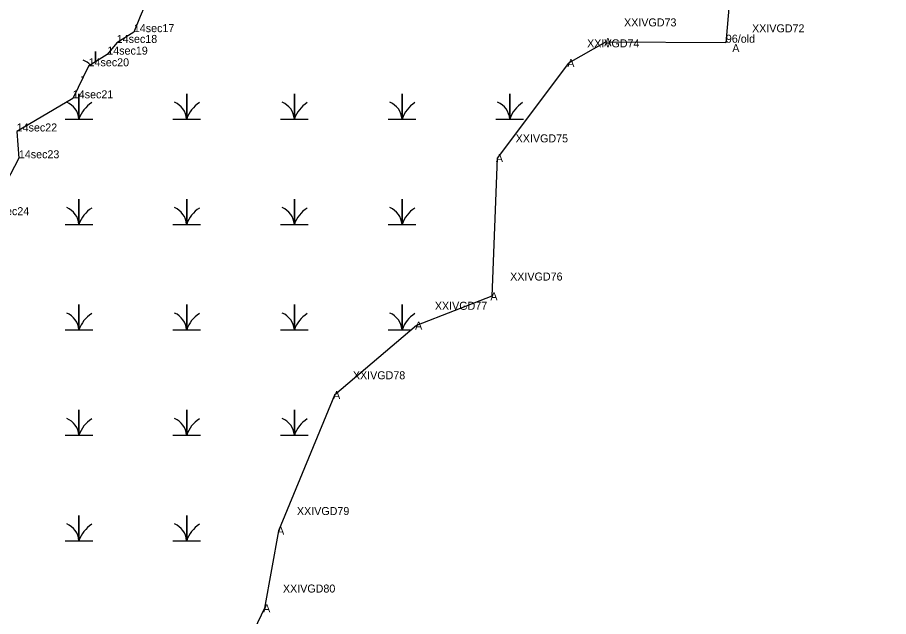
# Model space of a CAD drawing. Extents: x 2072529 to 2268796, y 436423 to 470397.
# Drawn here: x 2263443 to 2263987, y 441847 to 442221 of the extents above; entities that cross this region are included whole.
import ezdxf

# ---------------------------------------------------------------- set-up
doc = ezdxf.new("R2010")
doc.units = 0
for name, color, linetype in [('Exist Environmental Wetland Boundary', 7, 'Continuous'), ('Exist Environmental Wetland Boundary Cogo Comment', 7, 'Continuous'), ('Exist Environmental Wetland Boundary Cogo Point CELL', 7, 'Continuous'), ('Exist Hydro Jurisdictional Stream or Body of Water NEU Mitigable', 7, 'Continuous'), ('Exist Hydro Jurisdictional Stream or Body of Water NEU Mitigable Cogo Comment', 7, 'Continuous'), ('Exist Hydro Swamp or Marsh', 7, 'Continuous')]:
    doc.layers.add(name, color=color, linetype=linetype)

msp = doc.modelspace()

# ---------------------------------------------------------------- linework, layer by layer
at = {"layer": 'Exist Environmental Wetland Boundary'}
msp.add_lwpolyline([(2264007.54, 442425.75), (2263930.27, 442373.75), (2263902.73, 442333.91), (2263891.51, 442275.34), (2263885.59, 442205.4), (2263810.51, 442205.75), (2263787.43, 442192.68), (2263742.82, 442133.35), (2263739.39, 442047.1), (2263692.37, 442028.85), (2263641.17, 441985.48), (2263606.24, 441900.73), (2263597.49, 441852.35), (2263569.3, 441793.49)], dxfattribs=at)
at = {"layer": 'Exist Environmental Wetland Boundary Cogo Point CELL'}
for p, q in [((2263515.9, 442212), (2263515.9, 442212)), ((2263505.21, 442205.27), (2263505.21, 442205.27)), ((2263885.59, 442205.4), (2263885.59, 442205.4)), ((2263885.59, 442205.4), (2263885.59, 442205.4)), ((2263499.32, 442197.98), (2263499.32, 442197.98)), ((2263487.64, 442190.69), (2263487.64, 442190.69)), ((2263477.78, 442170.67), (2263477.78, 442170.67)), ((2263444.1, 442133.27), (2263444.1, 442133.27))]:
    msp.add_line(p, q, dxfattribs=at)
at = {"layer": 'Exist Hydro Jurisdictional Stream or Body of Water NEU Mitigable'}
msp.add_lwpolyline([(2263924.02, 442672.5), (2263882.33, 442636.32), (2263858.49, 442606.21), (2263824.35, 442595.25), (2263779.6, 442574.16), (2263748.5, 442541.4), (2263720.2, 442511.78), (2263683.1, 442484.3), (2263639.63, 442454.48), (2263631.34, 442443.68), (2263610.71, 442405.26), (2263589.23, 442357.57), (2263557.85, 442287.71), (2263528.03, 442240.65), (2263519.87, 442221.79), (2263515.9, 442212), (2263505.21, 442205.27), (2263499.32, 442197.98), (2263487.64, 442190.69), (2263477.78, 442170.67), (2263442.74, 442150.01), (2263444.1, 442133.27), (2263425.3, 442097.75)], dxfattribs=at)
at = {"layer": 'Exist Hydro Swamp or Marsh'}
for points in [[(2263491.87, 442193.33), (2263491.87, 442199.83), (2263491.87, 442193.33)], [(2263483.27, 442184.05), (2263484.37, 442184.05)], [(2263473.04, 442157.77), (2263481.64, 442157.77), (2263481.64, 442173.55), (2263481.64, 442157.77), (2263490.24, 442157.77)], [(2263540.29, 442157.77), (2263548.89, 442157.77), (2263548.89, 442173.55), (2263548.89, 442157.77), (2263557.49, 442157.77)], [(2263607.54, 442157.77), (2263616.14, 442157.77), (2263616.14, 442173.55), (2263616.14, 442157.77), (2263624.74, 442157.77)], [(2263674.79, 442157.77), (2263683.39, 442157.77), (2263683.39, 442173.55), (2263683.39, 442157.77), (2263691.99, 442157.77)], [(2263742.04, 442157.77), (2263750.64, 442157.77), (2263750.64, 442173.55), (2263750.64, 442157.77), (2263759.24, 442157.77)], [(2263473.04, 442091.97), (2263481.64, 442091.97), (2263481.64, 442107.75), (2263481.64, 442091.97), (2263490.24, 442091.97)], [(2263540.29, 442091.97), (2263548.89, 442091.97), (2263548.89, 442107.75), (2263548.89, 442091.97), (2263557.49, 442091.97)], [(2263607.54, 442091.97), (2263616.14, 442091.97), (2263616.14, 442107.75), (2263616.14, 442091.97), (2263624.74, 442091.97)], [(2263674.79, 442091.97), (2263683.39, 442091.97), (2263683.39, 442107.75), (2263683.39, 442091.97), (2263691.99, 442091.97)], [(2263473.04, 442026.17), (2263481.64, 442026.17), (2263481.64, 442041.95), (2263481.64, 442026.17), (2263490.24, 442026.17)], [(2263540.29, 442026.17), (2263548.89, 442026.17), (2263548.89, 442041.95), (2263548.89, 442026.17), (2263557.49, 442026.17)], [(2263607.54, 442026.17), (2263616.14, 442026.17), (2263616.14, 442041.95), (2263616.14, 442026.17), (2263624.74, 442026.17)], [(2263674.79, 442026.17), (2263683.39, 442026.17), (2263683.39, 442041.95), (2263683.39, 442026.17), (2263689.21, 442026.17)], [(2263473.04, 441960.37), (2263481.64, 441960.37), (2263481.64, 441976.15), (2263481.64, 441960.37), (2263490.24, 441960.37)], [(2263540.29, 441960.37), (2263548.89, 441960.37), (2263548.89, 441976.15), (2263548.89, 441960.37), (2263557.49, 441960.37)], [(2263607.54, 441960.37), (2263616.14, 441960.37), (2263616.14, 441976.15), (2263616.14, 441960.37), (2263624.74, 441960.37)], [(2263473.04, 441894.57), (2263481.64, 441894.57), (2263481.64, 441910.35), (2263481.64, 441894.57), (2263490.24, 441894.57)], [(2263540.29, 441894.57), (2263548.89, 441894.57), (2263548.89, 441910.35), (2263548.89, 441894.57), (2263557.49, 441894.57)]]:
    msp.add_lwpolyline(points, dxfattribs=at)
for centre, radius, start, end in [((2263479.6, 442183.16), 12.3, 41.9667, 67.535), ((2263469.37, 442156.88), 12.3, 4.1403, 67.535), ((2263499.88, 442151.71), 19.22, 122.1274, 161.6222), ((2263536.62, 442156.88), 12.3, 4.1403, 67.535), ((2263567.13, 442151.71), 19.22, 122.1274, 161.6222), ((2263603.87, 442156.88), 12.3, 4.1403, 67.535), ((2263634.38, 442151.71), 19.22, 122.1274, 161.6222), ((2263671.12, 442156.88), 12.3, 4.1403, 67.535), ((2263701.63, 442151.71), 19.22, 122.1274, 161.6222), ((2263738.37, 442156.88), 12.3, 4.1403, 67.535), ((2263768.88, 442151.71), 19.22, 122.1274, 161.6222), ((2263469.37, 442091.08), 12.3, 4.1403, 67.535), ((2263499.88, 442085.91), 19.22, 122.1274, 161.6222), ((2263536.62, 442091.08), 12.3, 4.1403, 67.535), ((2263567.13, 442085.91), 19.22, 122.1274, 161.6222), ((2263603.87, 442091.08), 12.3, 4.1403, 67.535), ((2263634.38, 442085.91), 19.22, 122.1274, 161.6222), ((2263671.12, 442091.08), 12.3, 4.1403, 67.535), ((2263701.63, 442085.91), 19.22, 122.1274, 161.6222), ((2263469.37, 442025.28), 12.3, 4.1403, 67.535), ((2263536.62, 442025.28), 12.3, 4.1403, 67.535), ((2263603.87, 442025.28), 12.3, 4.1403, 67.535), ((2263671.12, 442025.28), 12.3, 4.1403, 67.535), ((2263499.88, 442020.11), 19.22, 122.1274, 161.6222), ((2263567.13, 442020.11), 19.22, 122.1274, 161.6222), ((2263634.38, 442020.11), 19.22, 122.1274, 161.6222), ((2263701.63, 442020.11), 19.22, 122.1274, 161.6222), ((2263469.37, 441959.48), 12.3, 4.1403, 67.535), ((2263499.88, 441954.31), 19.22, 122.1274, 161.6222), ((2263536.62, 441959.48), 12.3, 4.1403, 67.535), ((2263567.13, 441954.31), 19.22, 122.1274, 161.6222), ((2263603.87, 441959.48), 12.3, 4.1403, 67.535), ((2263634.38, 441954.31), 19.22, 122.1274, 161.6222), ((2263469.37, 441893.68), 12.3, 4.1403, 67.535), ((2263499.88, 441888.51), 19.22, 122.1274, 161.6222), ((2263536.62, 441893.68), 12.3, 4.1403, 67.535), ((2263567.13, 441888.51), 19.22, 122.1274, 161.6222)]:
    msp.add_arc(centre, radius, start, end, dxfattribs=at)

# ---------------------------------------------------------------- texts
at = {"layer": 'Exist Environmental Wetland Boundary Cogo Comment'}
for s, p in [('XXIVGD73 ', (2263822.02, 442215.59)), ('XXIVGD72 ', (2263901.95, 442211.89)), ('96/old', (2263885.59, 442205.4)), ('XXIVGD74 ', (2263798.94, 442202.52)), ('XXIVGD75 ', (2263754.33, 442143.2)), ('XXIVGD76 ', (2263750.9, 442056.95)), ('XXIVGD77 ', (2263703.88, 442038.69)), ('XXIVGD78 ', (2263652.68, 441995.32)), ('XXIVGD79 ', (2263617.75, 441910.57)), ('XXIVGD80 ', (2263609, 441862.19))]:
    msp.add_text(s, height=5, dxfattribs=at).set_placement(p)
at = {"layer": 'Exist Environmental Wetland Boundary Cogo Point CELL'}
for p in [(2263809.68, 442203.25), (2263889.61, 442199.54), (2263786.6, 442190.18), (2263741.99, 442130.85), (2263738.56, 442044.6), (2263691.54, 442026.35), (2263640.34, 441982.98), (2263605.4, 441898.23), (2263596.65, 441849.85)]:
    msp.add_text('A', height=5, dxfattribs=at).set_placement(p)
at = {"layer": 'Exist Hydro Jurisdictional Stream or Body of Water NEU Mitigable Cogo Comment'}
for s, p in [('14sec17', (2263515.9, 442212)), ('14sec18', (2263505.21, 442205.27)), ('14sec19', (2263499.32, 442197.98)), ('14sec20', (2263487.64, 442190.69)), ('14sec21', (2263477.78, 442170.67)), ('14sec22', (2263442.74, 442150.01)), ('14sec23', (2263444.1, 442133.27)), ('14sec24', (2263425.3, 442097.75))]:
    msp.add_text(s, height=5, dxfattribs=at).set_placement(p)

doc.saveas('drawing.dxf')
